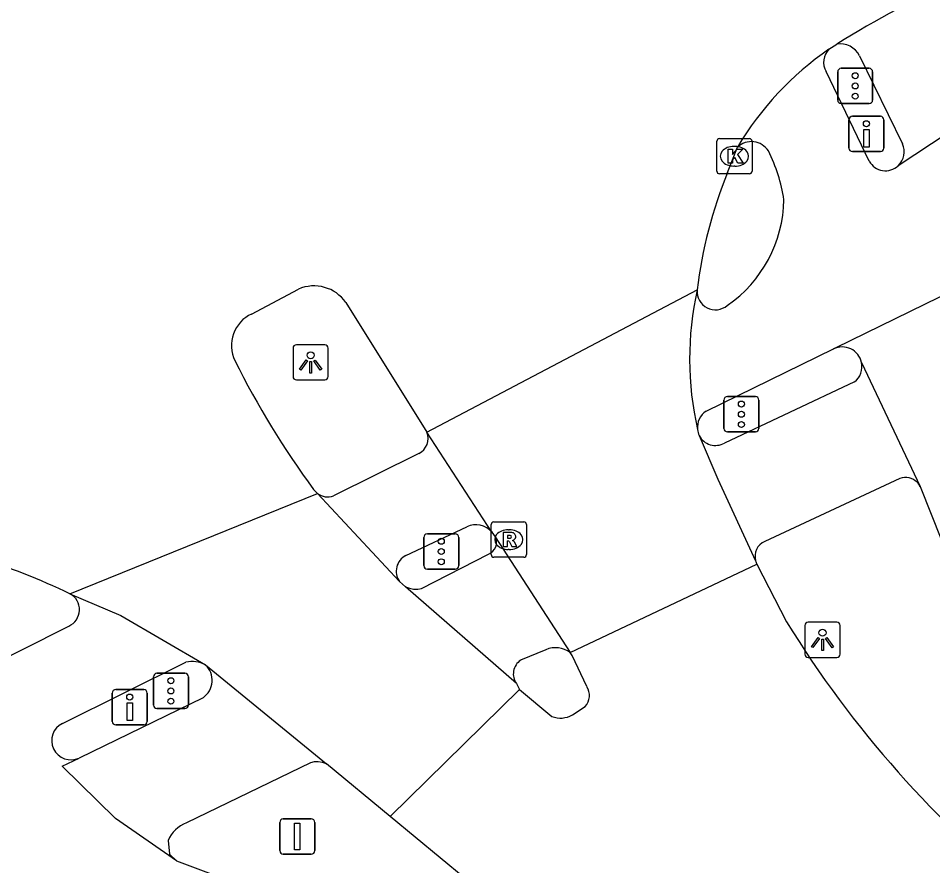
# Model space of a CAD drawing. Extents: x 159888 to 160757, y 384031 to 384746.
# Drawn here: x 159989.48 to 160015.38, y 384551.56 to 384575.58 of the extents above; entities that cross this region are included whole.
import ezdxf

# ---------------------------------------------------------------- set-up
doc = ezdxf.new("R2010")
doc.units = 0
for name, color, linetype in [('IMGEO_Drukknoppaal', 7, 'Continuous'), ('IMGEO_Fietspad_gesloten', 7, 'Continuous'), ('IMGEO_Fietspad_open', 7, 'Continuous'), ('IMGEO_Kolk', 7, 'Continuous'), ('IMGEO_Lichtpunt', 7, 'Continuous'), ('IMGEO_Rijbaan_lokaal_gesloten', 7, 'Continuous'), ('IMGEO_Rijbaan_lokaal_open', 7, 'Continuous'), ('IMGEO_Rijbaan_regionaal_gesloten', 7, 'Continuous'), ('IMGEO_Rioolput', 7, 'Continuous'), ('IMGEO_Verkeersbordpaal', 7, 'Continuous'), ('IMGEO_Verkeersregelinstallatiepaal', 7, 'Continuous'), ('IMGEO_Voetpad_open', 7, 'Continuous')]:
    doc.layers.add(name, color=color, linetype=linetype)

msp = doc.modelspace()

# ---------------------------------------------------------------- linework, layer by layer
at = {"layer": 'IMGEO_Drukknoppaal'}
for p, q in [((160013.107, 384572.8), (160013.897, 384572.8)), ((160013.897, 384572.8), (160013.107, 384572.8)), ((160013.007, 384571.9), (160013.007, 384572.7)), ((160013.007, 384572.7), (160013.007, 384571.9)), ((160013.997, 384572.7), (160013.997, 384571.9)), ((160013.997, 384571.9), (160013.997, 384572.7)), ((160013.897, 384571.8), (160013.107, 384571.8)), ((160013.107, 384571.8), (160013.897, 384571.8)), ((159992.239, 384556.553), (159993.029, 384556.553)), ((159993.029, 384556.553), (159992.239, 384556.553)), ((159992.139, 384555.653), (159992.139, 384556.453)), ((159992.139, 384556.453), (159992.139, 384555.653)), ((159993.129, 384556.453), (159993.129, 384555.653)), ((159993.129, 384555.653), (159993.129, 384556.453)), ((159993.029, 384555.553), (159992.239, 384555.553)), ((159992.239, 384555.553), (159993.029, 384555.553))]:
    msp.add_line(p, q, dxfattribs=at)
for points in [[(160013.577, 384572.425), (160013.577, 384571.925), (160013.427, 384571.925), (160013.427, 384572.425), (160013.577, 384572.425)], [(159992.709, 384556.178), (159992.709, 384555.678), (159992.559, 384555.678), (159992.559, 384556.178), (159992.709, 384556.178)]]:
    msp.add_lwpolyline(points, dxfattribs=at)
for centre in [(160013.502, 384572.59), (159992.634, 384556.343)]:
    msp.add_circle(centre, 0.085, dxfattribs=at)
for centre, start, end in [((160013.107, 384572.7), 90, 180), ((160013.107, 384572.7), 90, 180), ((160013.897, 384572.7), 0, 90), ((160013.897, 384572.7), 360, 90), ((160013.107, 384571.9), 180, 270), ((160013.107, 384571.9), 180, 270), ((160013.897, 384571.9), 270, 0), ((160013.897, 384571.9), 270, 0), ((159992.239, 384556.453), 90, 180), ((159992.239, 384556.453), 90, 180), ((159993.029, 384556.453), 0, 90), ((159993.029, 384556.453), 360, 90), ((159992.239, 384555.653), 180, 270), ((159992.239, 384555.653), 180, 270), ((159993.029, 384555.653), 270, 0), ((159993.029, 384555.653), 270, 0)]:
    msp.add_arc(centre, 0.1, start, end, dxfattribs=at)
at = {"layer": 'IMGEO_Fietspad_gesloten'}
for points in [[(160013.581, 384571.528), (160012.358, 384574.07)], [(160017.679, 384573.562), (160014.403, 384571.399)], [(160012.571, 384566.209), (160012.595, 384566.225), (160012.65, 384566.252), (160018.927, 384569.315)], [(160008.961, 384564.445), (160012.571, 384566.209)], [(160013.362, 384565.824), (160015.025, 384562.308)], [(160000.821, 384563.242), (159998.405, 384562.046)], [(160015.025, 384562.308), (160016.236, 384559.264)], [(160000.456, 384560.354), (160002.182, 384561.162)]]:
    msp.add_lwpolyline(points, dxfattribs=at)
for centre, radius, start, end in [((160012.82, 384574.329), 0.53, 135.5355, 209.2753), ((160010.245, 384571.517), 0.566, 32.0191, 134.1662), ((160006.678, 384569.764), 4.538, 8.5001, 26.8959), ((160014.043, 384571.787), 0.53, 209.3077, 312.8544), ((160007.431, 384570.508), 3.736, 304.7628, 358.88), ((160009.225, 384567.834), 0.518, 175.0888, 310.3908), ((160012.816, 384565.706), 0.559, 12.1578, 115.9354), ((160009.266, 384563.987), 0.551, 123.6619, 186.3406), ((160000.614, 384563.664), 0.47, 296.118, 23.2664), ((159998.239, 384562.489), 0.474, 232.4442, 290.5558), ((160002.444, 384560.635), 0.589, 39.8303, 116.4409), ((160000.686, 384559.906), 0.504, 117.2273, 214.6267)]:
    msp.add_arc(centre, radius, start, end, dxfattribs=at)
at = {"layer": 'IMGEO_Fietspad_open'}
for points in [[(159988.235, 384557.008), (159990.906, 384558.353)], [(159990.727, 384555.597), (159994.225, 384557.333)], [(159993.963, 384551.7), (159992.228, 384552.903), (159990.72, 384554.382), (159991.198, 384554.614)], [(159993.963, 384551.7), (159996.031, 384550.924), (159996.391, 384550.791), (159997.219, 384550.484), (159998.236, 384550.065), (160000, 384549.189), (160000.787, 384548.733), (160004.018, 384546.832), (160005.388, 384545.914)]]:
    msp.add_lwpolyline(points, dxfattribs=at)
for centre, radius, start, end in [((159990.701, 384558.819), 0.509, 293.7005, 61.9183), ((159994.392, 384556.467), 0.882, 63.754, 100.9085), ((159990.97, 384555.109), 0.545, 116.4612, 294.7412)]:
    msp.add_arc(centre, radius, start, end, dxfattribs=at)
at = {"layer": 'IMGEO_Kolk'}
for p, q in [((160009.263, 384571.243), (160009.263, 384572.095)), ((160009.338, 384572.169), (160010.19, 384572.169)), ((160010.264, 384572.095), (160010.264, 384571.243)), ((160009.751, 384571.949), (160009.776, 384571.949)), ((160009.774, 384571.389), (160009.749, 384571.389)), ((160010.19, 384571.169), (160009.338, 384571.169))]:
    msp.add_line(p, q, dxfattribs=at)
for points in [[(160009.263, 384571.243), (160009.263, 384572.095)], [(160009.338, 384572.169), (160010.19, 384572.169)], [(160010.264, 384572.095), (160010.264, 384571.243)], [(160009.584, 384571.869), (160009.707, 384571.869), (160009.707, 384571.718), (160009.837, 384571.869), (160010.001, 384571.869), (160009.855, 384571.718), (160010.008, 384571.469), (160009.856, 384571.469), (160009.771, 384571.633), (160009.707, 384571.566), (160009.707, 384571.469), (160009.584, 384571.469), (160009.584, 384571.869)], [(160010.19, 384571.169), (160009.338, 384571.169)]]:
    msp.add_lwpolyline(points, dxfattribs=at)
for centre, start, end in [((160009.34, 384572.093), 91.552, 178.448), ((160009.34, 384572.093), 91.552, 178.448), ((160010.188, 384572.093), 1.552, 88.448), ((160010.188, 384572.093), 1.552, 88.448), ((160009.34, 384571.245), 181.552, 268.448), ((160009.34, 384571.245), 181.552, 268.448), ((160010.188, 384571.245), 271.552, 358.448), ((160010.188, 384571.245), 271.552, 358.448)]:
    msp.add_arc(centre, 0.0765, start, end, dxfattribs=at)
for centre, major_axis, ratio, start_param, end_param in [((160009.75, 384571.669), (-0.387, 0.002), 0.722429, 4.712389, 7.853982), ((160009.775, 384571.669), (-0.39, 0.002), 0.717154, 1.570796, 4.712389)]:
    msp.add_ellipse(centre, major_axis=major_axis, ratio=ratio, start_param=start_param, end_param=end_param, dxfattribs=at)
at = {"layer": 'IMGEO_Lichtpunt'}
for p, q in [((159998.162, 384566.326), (159997.354, 384566.326)), ((159998.162, 384566.326), (159997.354, 384566.326)), ((159997.26, 384566.231), (159997.26, 384565.424)), ((159997.26, 384566.231), (159997.26, 384565.424)), ((159998.256, 384565.424), (159998.256, 384566.231)), ((159998.256, 384565.424), (159998.256, 384566.231)), ((159997.354, 384565.33), (159998.162, 384565.33)), ((159997.354, 384565.33), (159998.162, 384565.33)), ((160011.759, 384558.368), (160011.759, 384557.561)), ((160011.759, 384558.368), (160011.759, 384557.561)), ((160012.661, 384558.463), (160011.853, 384558.463)), ((160012.661, 384558.463), (160011.853, 384558.463)), ((160012.755, 384557.561), (160012.755, 384558.368)), ((160012.755, 384557.561), (160012.755, 384558.368)), ((160011.853, 384557.467), (160012.661, 384557.467)), ((160011.853, 384557.467), (160012.661, 384557.467))]:
    msp.add_line(p, q, dxfattribs=at)
for points in [[(159997.634, 384565.895), (159997.673, 384565.867), (159997.485, 384565.605), (159997.447, 384565.632), (159997.634, 384565.895)], [(159997.736, 384565.847), (159997.783, 384565.847), (159997.783, 384565.525), (159997.736, 384565.525), (159997.736, 384565.847)], [(159997.846, 384565.867), (159997.884, 384565.894), (159998.071, 384565.632), (159998.032, 384565.604), (159997.846, 384565.867)], [(160012.133, 384558.032), (160012.172, 384558.004), (160011.984, 384557.742), (160011.946, 384557.769), (160012.133, 384558.032)], [(160012.345, 384558.004), (160012.383, 384558.031), (160012.57, 384557.769), (160012.531, 384557.741), (160012.345, 384558.004)], [(160012.235, 384557.984), (160012.282, 384557.984), (160012.282, 384557.662), (160012.235, 384557.662), (160012.235, 384557.984)]]:
    msp.add_lwpolyline(points, dxfattribs=at)
for centre in [(159997.759, 384566.029), (160012.258, 384558.166)]:
    msp.add_circle(centre, 0.0994, dxfattribs=at)
for centre, start, end in [((159997.354, 384566.231), 90, 180), ((159997.354, 384566.231), 90, 180), ((159998.162, 384566.231), 0, 90), ((159998.162, 384566.231), 0, 90), ((159997.354, 384565.424), 180, 270), ((159997.354, 384565.424), 180, 270), ((159998.162, 384565.424), 270, 0), ((159998.162, 384565.424), 270, 360), ((160011.853, 384558.368), 90, 180), ((160011.853, 384558.368), 90, 180), ((160012.661, 384558.368), 0, 90), ((160012.661, 384558.368), 0, 90), ((160011.853, 384557.561), 180, 270), ((160011.853, 384557.561), 180, 270), ((160012.661, 384557.561), 270, 0), ((160012.661, 384557.561), 270, 360)]:
    msp.add_arc(centre, 0.0946, start, end, dxfattribs=at)
at = {"layer": 'IMGEO_Rijbaan_lokaal_gesloten'}
for points in [[(160002.896, 384561.012), (160001.046, 384563.85)], [(160008.768, 384563.751), (160009.289, 384562.517), (160010.362, 384560.205)], [(159997.95, 384562.114), (160000.272, 384559.62)], [(160002.896, 384561.012), (160002.982, 384560.879)], [(160002.982, 384560.879), (160005.113, 384557.605)], [(160005.113, 384557.605), (160010.402, 384560.107)], [(160000.272, 384559.62), (160000.445, 384559.469)], [(160003.59, 384556.723), (160000.445, 384559.469)], [(159990.941, 384559.268), (159992.384, 384558.653), (159994.782, 384557.258)], [(159994.782, 384557.258), (159998.204, 384554.453)], [(160000.008, 384552.961), (160003.671, 384556.554)], [(160003.59, 384556.723), (160003.671, 384556.554)], [(160000.008, 384552.961), (159998.204, 384554.453)]]:
    msp.add_lwpolyline(points, dxfattribs=at)
for centre, radius, start, end in [((160017.437, 384565.924), 8.944, 167.3818, 192.9082), ((160009.243, 384563.978), 0.527, 185.7089, 205.5756), ((160010.791, 384560.323), 0.445, 195.3793, 209.0276)]:
    msp.add_arc(centre, radius, start, end, dxfattribs=at)
at = {"layer": 'IMGEO_Rijbaan_lokaal_open'}
for points in [[(160010.402, 384560.107), (160011.24, 384558.478)], [(160005.583, 384556.637), (160005.169, 384557.519), (160005.113, 384557.605)], [(160003.671, 384556.554), (160004.593, 384555.792)], [(160005.173, 384555.839), (160005.538, 384556.074)], [(160006.572, 384547.79), (160006.47, 384547.854), (160002.133, 384551.2), (160000.008, 384552.961)]]:
    msp.add_lwpolyline(points, dxfattribs=at)
for centre, radius, start, end in [((160036.937, 384574.222), 30.136, 211.4959, 231.691), ((160005.188, 384556.385), 0.468, 318.3177, 32.5425), ((160004.835, 384556.405), 0.659, 248.4413, 300.8243)]:
    msp.add_arc(centre, radius, start, end, dxfattribs=at)
at = {"layer": 'IMGEO_Rijbaan_regionaal_gesloten'}
for points in [[(160012.442, 384574.7), (160012.662, 384574.847)], [(160009.567, 384571.21), (160009.85, 384571.923)], [(159996.087, 384567.197), (159997.413, 384567.901)], [(160001.046, 384563.85), (160008.709, 384567.878)], [(159998.756, 384567.522), (160001.046, 384563.85)], [(159997.95, 384562.114), (159997.844, 384562.228)], [(159990.941, 384559.268), (159997.95, 384562.114)]]:
    msp.add_lwpolyline(points, dxfattribs=at)
for centre, radius, start, end in [((160029.145, 384548.177), 31.353, 114.5511, 121.7177), ((160017.42, 384567.456), 8.79, 124.494, 149.4529), ((160021.574, 384566.342), 12.956, 157.9294, 173.1904), ((159997.855, 384566.899), 1.095, 34.6655, 113.816), ((159996.495, 384566.306), 0.98, 114.6043, 205.8349), ((160017.166, 384576.542), 24.047, 206.3235, 216.5318), ((159982.765, 384542.333), 18.806, 64.2299, 81.4434)]:
    msp.add_arc(centre, radius, start, end, dxfattribs=at)
at = {"layer": 'IMGEO_Rioolput'}
for p, q in [((160002.872, 384560.379), (160002.872, 384561.231)), ((160002.947, 384561.305), (160003.799, 384561.305)), ((160003.873, 384561.231), (160003.873, 384560.379)), ((160003.36, 384561.085), (160003.385, 384561.085)), ((160003.383, 384560.525), (160003.358, 384560.525)), ((160003.799, 384560.305), (160002.947, 384560.305))]:
    msp.add_line(p, q, dxfattribs=at)
for points in [[(160002.872, 384560.379), (160002.872, 384561.231)], [(160002.947, 384561.305), (160003.799, 384561.305)], [(160003.873, 384561.231), (160003.873, 384560.379)], [(160003.461, 384561.003), (160003.209, 384561.005), (160003.209, 384560.605)], [(160003.387, 384560.924), (160003.333, 384560.924), (160003.333, 384560.843)], [(160003.209, 384560.605), (160003.333, 384560.605), (160003.333, 384560.767), (160003.344, 384560.767)], [(160003.333, 384560.843), (160003.385, 384560.843)], [(160003.391, 384560.738), (160003.462, 384560.605), (160003.602, 384560.605), (160003.537, 384560.731)], [(160003.799, 384560.305), (160002.947, 384560.305)]]:
    msp.add_lwpolyline(points, dxfattribs=at)
for centre, radius, start, end in [((160002.949, 384561.229), 0.0765, 91.552, 178.448), ((160002.949, 384561.229), 0.0765, 91.552, 178.448), ((160003.797, 384561.229), 0.0765, 1.552, 88.448), ((160003.797, 384561.229), 0.0765, 1.552, 88.448), ((160003.393, 384560.828), 0.0964, 77.0061, 93.1865), ((160003.407, 384560.885), 0.0378, 276.6634, 79.6772), ((160003.46, 384560.893), 0.109, 350.3612, 89.416), ((160003.343, 384560.714), 0.0533, 26.0293, 88.6989), ((160003.369, 384561.032), 0.19, 274.7715, 282.9687), ((160003.458, 384560.893), 0.112, 277.5842, 350.9817), ((160003.442, 384560.678), 0.108, 29.5134, 73.7905), ((160002.949, 384560.381), 0.0765, 181.552, 268.448), ((160002.949, 384560.381), 0.0765, 181.552, 268.448), ((160003.797, 384560.381), 0.0765, 271.552, 358.448), ((160003.797, 384560.381), 0.0765, 271.552, 358.448)]:
    msp.add_arc(centre, radius, start, end, dxfattribs=at)
for centre, major_axis, ratio, start_param, end_param in [((160003.359, 384560.805), (-0.387, 0.002), 0.722429, 4.712389, 7.853982), ((160003.384, 384560.805), (-0.39, 0.002), 0.717154, 1.570796, 4.712389)]:
    msp.add_ellipse(centre, major_axis=major_axis, ratio=ratio, start_param=start_param, end_param=end_param, dxfattribs=at)
at = {"layer": 'IMGEO_Verkeersbordpaal'}
for p, q in [((159996.984, 384552.89), (159997.774, 384552.89)), ((159997.774, 384552.89), (159996.984, 384552.89)), ((159996.884, 384551.99), (159996.884, 384552.79)), ((159996.884, 384552.79), (159996.884, 384551.99)), ((159997.874, 384552.79), (159997.874, 384551.99)), ((159997.874, 384551.99), (159997.874, 384552.79)), ((159997.774, 384551.89), (159996.984, 384551.89)), ((159996.984, 384551.89), (159997.774, 384551.89))]:
    msp.add_line(p, q, dxfattribs=at)
msp.add_lwpolyline([(159997.304, 384552.765), (159997.454, 384552.765), (159997.454, 384552.015), (159997.304, 384552.015), (159997.304, 384552.765)], dxfattribs=at)
for centre, start, end in [((159996.984, 384552.79), 90, 180), ((159996.984, 384552.79), 90, 180), ((159997.774, 384552.79), 0, 90), ((159997.774, 384552.79), 360, 90), ((159996.984, 384551.99), 180, 270), ((159996.984, 384551.99), 180, 270), ((159997.774, 384551.99), 270, 0), ((159997.774, 384551.99), 270, 0)]:
    msp.add_arc(centre, 0.1, start, end, dxfattribs=at)
at = {"layer": 'IMGEO_Verkeersregelinstallatiepaal'}
for p, q in [((160012.789, 384574.16), (160013.579, 384574.16)), ((160013.579, 384574.16), (160012.789, 384574.16)), ((160012.689, 384573.26), (160012.689, 384574.06)), ((160012.689, 384574.06), (160012.689, 384573.26)), ((160013.679, 384574.06), (160013.679, 384573.26)), ((160013.679, 384573.26), (160013.679, 384574.06)), ((160013.579, 384573.16), (160012.789, 384573.16)), ((160012.789, 384573.16), (160013.579, 384573.16)), ((160009.566, 384564.856), (160010.356, 384564.856)), ((160010.356, 384564.856), (160009.566, 384564.856)), ((160009.466, 384563.956), (160009.466, 384564.756)), ((160009.466, 384564.756), (160009.466, 384563.956)), ((160010.456, 384564.756), (160010.456, 384563.956)), ((160010.456, 384563.956), (160010.456, 384564.756)), ((160010.356, 384563.856), (160009.566, 384563.856)), ((160009.566, 384563.856), (160010.356, 384563.856)), ((160001.065, 384560.966), (160001.855, 384560.966)), ((160001.855, 384560.966), (160001.065, 384560.966)), ((160000.965, 384560.066), (160000.965, 384560.866)), ((160000.965, 384560.866), (160000.965, 384560.066)), ((160001.955, 384560.866), (160001.955, 384560.066)), ((160001.955, 384560.066), (160001.955, 384560.866)), ((160001.855, 384559.966), (160001.065, 384559.966)), ((160001.065, 384559.966), (160001.855, 384559.966)), ((159993.405, 384557.015), (159994.195, 384557.015)), ((159994.195, 384557.015), (159993.405, 384557.015)), ((159993.305, 384556.115), (159993.305, 384556.915)), ((159993.305, 384556.915), (159993.305, 384556.115)), ((159994.295, 384556.915), (159994.295, 384556.115)), ((159994.295, 384556.115), (159994.295, 384556.915)), ((159994.195, 384556.015), (159993.405, 384556.015)), ((159993.405, 384556.015), (159994.195, 384556.015))]:
    msp.add_line(p, q, dxfattribs=at)
for centre in [(160013.184, 384573.95), (160013.184, 384573.66), (160013.184, 384573.37), (160009.961, 384564.646), (160009.961, 384564.356), (160009.961, 384564.066), (160001.46, 384560.756), (160001.46, 384560.466), (160001.46, 384560.176), (159993.8, 384556.805), (159993.8, 384556.515), (159993.8, 384556.225)]:
    msp.add_circle(centre, 0.085, dxfattribs=at)
for centre, start, end in [((160012.789, 384574.06), 90, 180), ((160012.789, 384574.06), 90, 180), ((160013.579, 384574.06), 0, 90), ((160013.579, 384574.06), 360, 90), ((160012.789, 384573.26), 180, 270), ((160012.789, 384573.26), 180, 270), ((160013.579, 384573.26), 270, 0), ((160013.579, 384573.26), 270, 0), ((160009.566, 384564.756), 90, 180), ((160009.566, 384564.756), 90, 180), ((160010.356, 384564.756), 0, 90), ((160010.356, 384564.756), 360, 90), ((160009.566, 384563.956), 180, 270), ((160009.566, 384563.956), 180, 270), ((160010.356, 384563.956), 270, 0), ((160010.356, 384563.956), 270, 0), ((160001.065, 384560.866), 90, 180), ((160001.065, 384560.866), 90, 180), ((160001.855, 384560.866), 0, 90), ((160001.855, 384560.866), 360, 90), ((160001.065, 384560.066), 180, 270), ((160001.065, 384560.066), 180, 270), ((160001.855, 384560.066), 270, 0), ((160001.855, 384560.066), 270, 0), ((159993.405, 384556.915), 90, 180), ((159993.405, 384556.915), 90, 180), ((159994.195, 384556.915), 0, 90), ((159994.195, 384556.915), 360, 90), ((159993.405, 384556.115), 180, 270), ((159993.405, 384556.115), 180, 270), ((159994.195, 384556.115), 270, 0), ((159994.195, 384556.115), 270, 0)]:
    msp.add_arc(centre, 0.1, start, end, dxfattribs=at)
at = {"layer": 'IMGEO_Voetpad_open'}
for points in [[(160013.306, 384574.516), (160014.52, 384572.019)], [(160013.167, 384565.272), (160009.479, 384563.539)], [(160014.449, 384562.538), (160010.62, 384560.754)], [(160000.445, 384559.469), (160000.556, 384559.429), (160000.674, 384559.404), (160000.796, 384559.402), (160000.901, 384559.415), (160002.799, 384560.396)], [(160004.422, 384557.682), (160003.708, 384557.384)], [(159994.713, 384556.324), (159991.198, 384554.614)], [(159998.204, 384554.453), (159998.096, 384554.489), (159997.971, 384554.509), (159997.859, 384554.504), (159997.758, 384554.481), (159994.239, 384552.782)], [(159993.722, 384552.275), (159993.761, 384551.894), (159993.963, 384551.7)]]:
    msp.add_lwpolyline(points, dxfattribs=at)
for centre, radius, start, end in [((160012.753, 384574.232), 0.622, 27.1859, 98.41), ((160014.044, 384571.788), 0.529, 312.7417, 25.8851), ((160012.819, 384565.705), 0.556, 308.7576, 12.3298), ((160009.226, 384563.988), 0.515, 207.3342, 299.4597), ((160014.607, 384562.096), 0.469, 45.0125, 109.6824), ((160014.603, 384562.097), 0.472, 26.6243, 44.6315), ((160002.685, 384560.715), 0.339, 289.6509, 28.8476), ((160010.809, 384560.33), 0.464, 114.0046, 195.6535), ((160004.701, 384557.045), 0.696, 53.6587, 113.6245), ((159994.358, 384556.82), 0.61, 305.6291, 45.9207), ((160003.963, 384556.998), 0.463, 123.3689, 216.3877), ((159994.591, 384551.905), 0.945, 111.9067, 156.9743)]:
    msp.add_arc(centre, radius, start, end, dxfattribs=at)

doc.saveas('drawing.dxf')
